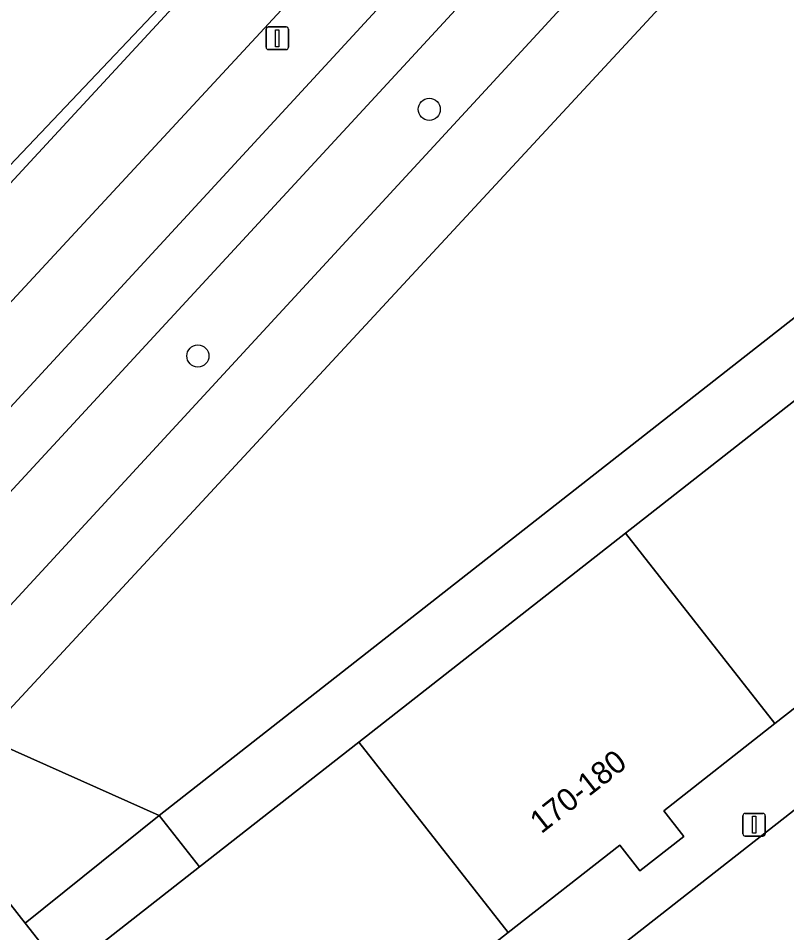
# Model space of a CAD drawing. Extents: x 159217 to 160349, y 381246 to 382172.
# Drawn here: x 159776.51 to 159810.5, y 381776.83 to 381817.29 of the extents above; entities that cross this region are included whole.
import ezdxf

# ---------------------------------------------------------------- set-up
doc = ezdxf.new("R2010")
doc.units = 0
for name, color, linetype in [('IMGEO_Berm_groen', 7, 'Continuous'), ('IMGEO_Boom', 7, 'Continuous'), ('IMGEO_Fietspad_gesloten', 7, 'Continuous'), ('IMGEO_Groenvoorziening', 7, 'Continuous'), ('IMGEO_Haag', 7, 'Continuous'), ('IMGEO_Lichtmast', 7, 'Continuous'), ('IMGEO_Pand', 7, 'Continuous'), ('IMGEO_Pand_nummerreeks', 7, 'Continuous'), ('IMGEO_Rijbaan_lokaal_open', 7, 'Continuous'), ('IMGEO_Rijbaan_regionaal_gesloten', 7, 'Continuous'), ('IMGEO_Voetpad_open', 7, 'Continuous')]:
    doc.layers.add(name, color=color, linetype=linetype)

msp = doc.modelspace()

# ---------------------------------------------------------------- linework, layer by layer
at = {"layer": 'IMGEO_Berm_groen'}
for points in [[(159853.494, 381886.181), (159852.47, 381885.258), (159842.203, 381875.059), (159835.047, 381867.74), (159825.175, 381857.422), (159808.382, 381839.524), (159762.299, 381789.78), (159757.702, 381784.817), (159640.048, 381657.48), (159637.399, 381654.559), (159636.301, 381652.991), (159629.478, 381641.885), (159628.555, 381640.744), (159629.543, 381639.855), (159629.68, 381639.699), (159634.406, 381645.8), (159639.364, 381651.824), (159643.967, 381657.085), (159662.078, 381676.527), (159710.236, 381728.578), (159764.638, 381787.591)], [(159764.638, 381787.591), (159794.097, 381819.547), (159810.621, 381837.416), (159828.552, 381856.501), (159837.374, 381865.672), (159855.691, 381884.114)]]:
    msp.add_lwpolyline(points, dxfattribs=at)
at = {"layer": 'IMGEO_Boom'}
for centre in [(159794.686, 381813.263), (159784.451, 381802.349)]:
    msp.add_circle(centre, 0.489, dxfattribs=at)
at = {"layer": 'IMGEO_Fietspad_gesloten'}
msp.add_lwpolyline([(159858.975, 381887.07), (159855.691, 381884.114), (159837.374, 381865.672), (159828.552, 381856.501), (159810.621, 381837.416), (159794.097, 381819.547), (159764.638, 381787.591), (159766.48, 381785.868), (159812.588, 381835.806), (159830.588, 381855.012), (159847.992, 381872.919), (159856.871, 381881.711), (159858.635, 381883.548)], dxfattribs=at)
at = {"layer": 'IMGEO_Groenvoorziening'}
for points in [[(159823.084, 381842.317), (159834.083, 381854.279), (159844.076, 381865.03), (159851.77, 381873.361), (159855.593, 381877.369), (159858.359, 381880.369), (159856.871, 381881.711), (159847.992, 381872.919), (159830.588, 381855.012), (159812.588, 381835.806), (159766.48, 381785.868), (159766.874, 381785.5), (159768.968, 381783.54), (159789.436, 381805.721), (159807.897, 381825.753)], [(159782.747, 381782.021), (159820.634, 381811.727), (159819.437, 381815.887), (159816.54, 381830.384), (159774.977, 381785.488)], [(159784.528, 381779.748), (159791.568, 381785.266), (159803.366, 381794.513), (159815.156, 381803.754), (159827.132, 381813.141), (159827.849, 381812.227), (159832.724, 381816.048), (159831.83, 381817.127), (159820.634, 381811.727), (159782.747, 381782.021)], [(159782.747, 381782.021), (159774.977, 381785.488), (159772.472, 381782.782), (159776.812, 381777.256)], [(159776.812, 381777.256), (159785.627, 381766.031), (159786.6, 381766.817), (159786.23, 381767.468), (159779.62, 381775.901), (159784.528, 381779.748), (159782.747, 381782.021)]]:
    msp.add_lwpolyline(points, close=True, dxfattribs=at)
at = {"layer": 'IMGEO_Haag'}
msp.add_lwpolyline([(159789.436, 381805.721), (159807.897, 381825.753), (159823.084, 381842.317), (159834.083, 381854.279), (159844.076, 381865.03), (159851.77, 381873.361), (159855.593, 381877.369), (159858.359, 381880.369), (159856.871, 381881.711), (159847.992, 381872.919), (159830.588, 381855.012), (159812.588, 381835.806), (159766.48, 381785.868), (159766.874, 381785.5), (159768.968, 381783.54)], close=True, dxfattribs=at)
at = {"layer": 'IMGEO_Lichtmast'}
for p, q in [((159787.468, 381816.007), (159787.468, 381816.807)), ((159787.468, 381816.807), (159787.468, 381816.007)), ((159787.568, 381816.907), (159788.358, 381816.907)), ((159788.358, 381816.907), (159787.568, 381816.907)), ((159788.458, 381816.807), (159788.458, 381816.007)), ((159788.458, 381816.007), (159788.458, 381816.807)), ((159788.358, 381815.907), (159787.568, 381815.907)), ((159787.568, 381815.907), (159788.358, 381815.907)), ((159808.556, 381781.208), (159808.556, 381782.008)), ((159808.556, 381782.008), (159808.556, 381781.208)), ((159808.656, 381782.108), (159809.446, 381782.108)), ((159809.446, 381782.108), (159808.656, 381782.108)), ((159809.546, 381782.008), (159809.546, 381781.208)), ((159809.546, 381781.208), (159809.546, 381782.008)), ((159809.446, 381781.108), (159808.656, 381781.108)), ((159808.656, 381781.108), (159809.446, 381781.108))]:
    msp.add_line(p, q, dxfattribs=at)
for points in [[(159787.888, 381816.782), (159788.038, 381816.782), (159788.038, 381816.032), (159787.888, 381816.032), (159787.888, 381816.782)], [(159808.976, 381781.983), (159809.126, 381781.983), (159809.126, 381781.233), (159808.976, 381781.233), (159808.976, 381781.983)]]:
    msp.add_lwpolyline(points, dxfattribs=at)
for centre, start, end in [((159787.568, 381816.807), 90, 180), ((159787.568, 381816.807), 90, 180), ((159788.358, 381816.807), 0, 90), ((159788.358, 381816.807), 360, 90), ((159787.568, 381816.007), 180, 270), ((159787.568, 381816.007), 180, 270), ((159788.358, 381816.007), 270, 0), ((159788.358, 381816.007), 270, 0), ((159808.656, 381782.008), 90, 180), ((159808.656, 381782.008), 90, 180), ((159809.446, 381782.008), 0, 90), ((159809.446, 381782.008), 360, 90), ((159808.656, 381781.208), 180, 270), ((159808.656, 381781.208), 180, 270), ((159809.446, 381781.208), 270, 0), ((159809.446, 381781.208), 270, 0)]:
    msp.add_arc(centre, 0.1, start, end, dxfattribs=at)
at = {"layer": 'IMGEO_Pand'}
for points in [[(159803.366, 381794.513), (159809.975, 381786.08), (159814.891, 381789.932), (159815.781, 381788.795), (159817.718, 381790.312), (159816.827, 381791.45), (159821.766, 381795.321), (159815.156, 381803.754)], [(159791.568, 381785.266), (159798.178, 381776.833), (159803.109, 381780.698), (159803.997, 381779.564), (159805.949, 381781.093), (159805.06, 381782.228), (159809.975, 381786.08), (159803.366, 381794.513)], [(159791.568, 381785.266), (159784.528, 381779.748), (159779.62, 381775.901), (159786.23, 381767.468), (159791.311, 381771.451), (159792.197, 381770.319), (159794.133, 381771.836), (159793.247, 381772.968), (159798.178, 381776.833)]]:
    msp.add_lwpolyline(points, close=True, dxfattribs=at)
at = {"layer": 'IMGEO_Rijbaan_lokaal_open'}
msp.add_lwpolyline([(159825.925, 381794.084), (159791.101, 381766.789)], dxfattribs=at)
at = {"layer": 'IMGEO_Rijbaan_regionaal_gesloten'}
for points in [[(159849.958, 381887.692), (159840.8, 381878.514), (159830.13, 381867.652), (159822.889, 381860.084), (159814.994, 381851.76), (159810.756, 381847.255), (159802.521, 381838.469), (159791.265, 381826.348), (159777.035, 381810.935), (159760.686, 381793.237), (159749.78, 381781.446), (159741.608, 381772.601), (159711.603, 381740.093), (159697.924, 381725.313), (159692.515, 381719.406), (159673.411, 381698.738), (159662.487, 381686.935), (159632.439, 381654.477)], [(159640.048, 381657.48), (159757.702, 381784.817), (159762.299, 381789.78), (159808.382, 381839.524), (159825.175, 381857.422), (159835.047, 381867.74), (159842.203, 381875.059), (159852.47, 381885.258)], [(159632.439, 381654.477), (159662.487, 381686.935), (159673.411, 381698.738), (159692.515, 381719.406), (159697.924, 381725.313), (159711.603, 381740.093), (159741.608, 381772.601), (159749.78, 381781.446), (159760.686, 381793.237), (159777.035, 381810.935), (159791.265, 381826.348), (159802.521, 381838.469), (159810.756, 381847.255), (159814.994, 381851.76), (159709.596, 381740.644), (159571.505, 381588.644)]]:
    msp.add_lwpolyline(points, dxfattribs=at)
at = {"layer": 'IMGEO_Voetpad_open'}
for points in [[(159858.635, 381883.548), (159856.871, 381881.711), (159858.359, 381880.369), (159855.593, 381877.369), (159851.77, 381873.361), (159844.076, 381865.03), (159834.083, 381854.279), (159823.084, 381842.317), (159807.897, 381825.753), (159789.436, 381805.721), (159768.968, 381783.54), (159771.217, 381781.437), (159772.472, 381782.782), (159774.977, 381785.488), (159816.54, 381830.384)], [(159814.891, 381789.932), (159809.975, 381786.08), (159805.06, 381782.228), (159805.949, 381781.093), (159803.997, 381779.564), (159803.109, 381780.698), (159798.178, 381776.833), (159793.247, 381772.968), (159794.133, 381771.836), (159792.197, 381770.319), (159791.311, 381771.451), (159786.23, 381767.468), (159786.6, 381766.817), (159785.627, 381766.031), (159784.152, 381764.768), (159781.398, 381762.428), (159782.092, 381761.449), (159782.256, 381761.24), (159785.776, 381763.081), (159787.913, 381764.35), (159789.927, 381765.805), (159791.101, 381766.789), (159825.925, 381794.084)]]:
    msp.add_lwpolyline(points, dxfattribs=at)
msp.add_lwpolyline([(159776.812, 381777.256), (159772.472, 381782.782), (159771.217, 381781.437), (159782.474, 381766.931), (159784.152, 381764.768), (159785.627, 381766.031)], close=True, dxfattribs=at)

# ---------------------------------------------------------------- texts
at = {"layer": 'IMGEO_Pand_nummerreeks'}
msp.add_text('170-180', height=1, rotation=38.0897, dxfattribs=at).set_placement((159799.639, 381781.18))

doc.saveas('drawing.dxf')
